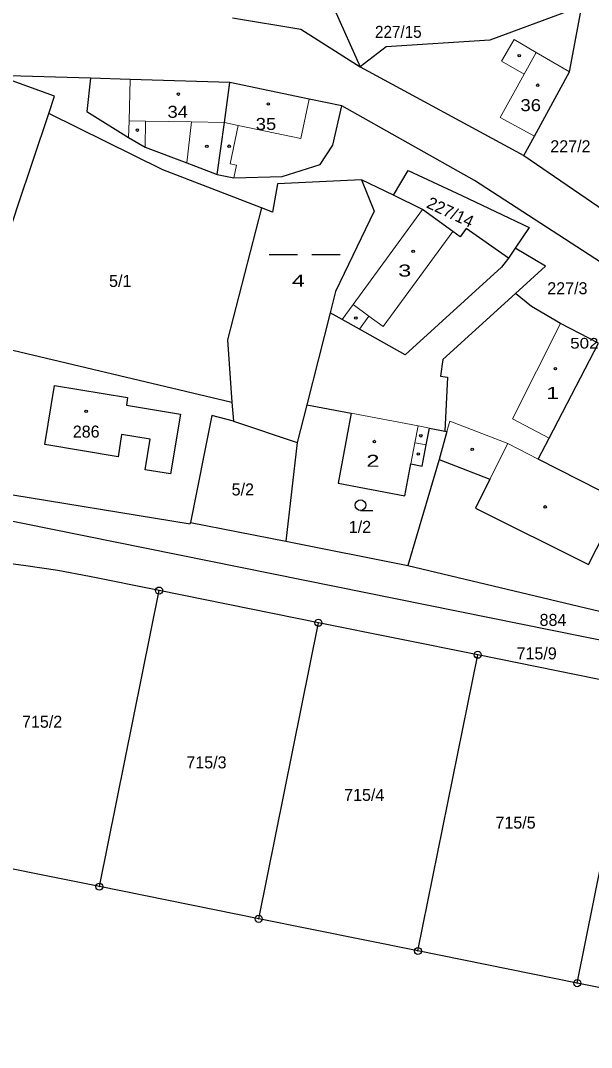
# Model space of a CAD drawing. Extents: x -754445 to -751443, y -1030748 to -1028224.
# Drawn here: x -752439.4 to -752358.5, y -1029289 to -1029143.8 of the extents above; entities that cross this region are included whole.
import ezdxf
from ezdxf.enums import TextEntityAlignment as Align

# ---------------------------------------------------------------- set-up
doc = ezdxf.new("R2010")
doc.units = 0
doc.header["$LTSCALE"] = 0.68
for name, color, linetype, lineweight in [('1', 7, 'Continuous', 25), ('3', 7, 'Continuous', 25), ('4', 7, 'Continuous', 13), ('5', 7, 'Continuous', 25), ('8', 7, 'Continuous', 25)]:
    doc.layers.add(name, color=color, linetype=linetype, lineweight=lineweight)
doc.layers.add('2', color=7, linetype='Continuous')

msp = doc.modelspace()

# ---------------------------------------------------------------- linework, layer by layer
at = {"layer": '1'}
for p, q in [((-752394.9, -1029142.19), (-752391.27, -1029150.29)), ((-752391.27, -1029150.29), (-752368.11, -1029162.86)), ((-752429.48, -1029151.92), (-752442.67, -1029151.52)), ((-752386.59, -1029168.47), (-752384.5, -1029164.98)), ((-752386.59, -1029168.47), (-752391.08, -1029166.28)), ((-752367.36, -1029173.05), (-752369.35, -1029175.98)), ((-752369.35, -1029175.98), (-752370.31, -1029177.39)), ((-752380.1, -1029205.84), (-752384.55, -1029220.85)), ((-752401.79, -1029217.43), (-752384.55, -1029220.85)), ((-752428.2, -1029266.28), (-752419.75, -1029224.4)), ((-752374.65, -1029233.48), (-752397.2, -1029228.95)), ((-752383.11, -1029275.38), (-752374.65, -1029233.48)), ((-752383.11, -1029275.38), (-752405.65, -1029270.83))]:
    msp.add_line(p, q, dxfattribs=at)
for points in [[(-752359.93, -1029141.71), (-752372.95, -1029146.53), (-752387.63, -1029147.48), (-752391.27, -1029150.29)], [(-752368.11, -1029162.86), (-752366.63, -1029160.11), (-752361.66, -1029151.03), (-752359.93, -1029141.71)], [(-752409.35, -1029143.38), (-752399.71, -1029144.99), (-752391.27, -1029150.29)], [(-752435.36, -1029156.92), (-752434.54, -1029154.48), (-752442.67, -1029151.52)], [(-752429.48, -1029151.92), (-752429.99, -1029156.64), (-752424.07, -1029160.29), (-752421.72, -1029161.68), (-752415.83, -1029163.91), (-752411.52, -1029165.52)], [(-752409.75, -1029152.51), (-752423.83, -1029152.09), (-752429.48, -1029151.92)], [(-752411.52, -1029165.52), (-752410.49, -1029158.18), (-752409.75, -1029152.51)], [(-752393.89, -1029155.83), (-752398.51, -1029154.86), (-752409.75, -1029152.51)], [(-752411.52, -1029165.52), (-752409.17, -1029166.02), (-752402.33, -1029165.8), (-752396.95, -1029164.13), (-752395.14, -1029161.41), (-752393.89, -1029155.83)], [(-752352.98, -1029180.72), (-752375.1, -1029166.41), (-752393.89, -1029155.83)], [(-752443.62, -1029181.79), (-752439.77, -1029170.11), (-752435.36, -1029156.92)], [(-752405.25, -1029170.27), (-752419.22, -1029164.86), (-752435.36, -1029156.92)], [(-752368.11, -1029162.86), (-752326.97, -1029190.99), (-752299.74, -1029208.79), (-752283.09, -1029220.36), (-752279.91, -1029225.91), (-752277.84, -1029222.08)], [(-752384.5, -1029164.98), (-752376.92, -1029168.51), (-752367.36, -1029173.05)], [(-752391.08, -1029166.28), (-752402.99, -1029166.86), (-752403.68, -1029170.88), (-752405.25, -1029170.27)], [(-752391.08, -1029166.28), (-752389.29, -1029170.72), (-752394.76, -1029182.11), (-752395.53, -1029185.12)], [(-752370.31, -1029177.39), (-752376.28, -1029173.2), (-752377.14, -1029174.38), (-752378.18, -1029173.62), (-752382.45, -1029170.49), (-752386.59, -1029168.47)], [(-752405.25, -1029170.27), (-752410.08, -1029188.93), (-752409.43, -1029197.73)], [(-752369.31, -1029182.35), (-752365.08, -1029178.51), (-752369.35, -1029175.98)], [(-752370.31, -1029177.39), (-752371.28, -1029178.67), (-752384.93, -1029191.06), (-752391.4, -1029187.43), (-752393.86, -1029186.06), (-752395.53, -1029185.12), (-752398.86, -1029198.13)], [(-752443.62, -1029181.79), (-752446.07, -1029189.09), (-752409.43, -1029197.73)], [(-752369.31, -1029182.35), (-752379.61, -1029191.7), (-752379.9, -1029194.08), (-752378.91, -1029194.19), (-752379.32, -1029201.83)], [(-752357.55, -1029189.41), (-752362.92, -1029186.63), (-752367.06, -1029184.22), (-752369.31, -1029182.35)], [(-752380.1, -1029205.84), (-752372.92, -1029208.62), (-752374.97, -1029212.72), (-752358.98, -1029220.71), (-752354.41, -1029211.76), (-752366.1, -1029205.79), (-752364.55, -1029202.83), (-752357.55, -1029189.41)], [(-752409.43, -1029197.73), (-752409.23, -1029200.41), (-752400.22, -1029203.46)], [(-752398.86, -1029198.13), (-752400.22, -1029203.46), (-752401.79, -1029217.43)], [(-752398.86, -1029198.13), (-752392.56, -1029199.32), (-752394.42, -1029209.19), (-752384.98, -1029210.99), (-752384.12, -1029206.49), (-752382.5, -1029206.79), (-752381.94, -1029203.79), (-752381.49, -1029201.41), (-752379.32, -1029201.83)], [(-752409.23, -1029200.41), (-752412.29, -1029199.62), (-752415.3, -1029214.76)], [(-752379.32, -1029201.83), (-752379.03, -1029201.88), (-752380.1, -1029205.84)], [(-752443.07, -1029210.45), (-752415.37, -1029214.96), (-752415.3, -1029214.76), (-752401.79, -1029217.43)], [(-752443.54, -1029213.99), (-752302.51, -1029242.45), (-752295.92, -1029243.2), (-752288.97, -1029242.91), (-752283.59, -1029241.91)], [(-752419.75, -1029224.4), (-752429.59, -1029222.42), (-752434.08, -1029221.58), (-752438.6, -1029220.89), (-752444.25, -1029220.14)], [(-752384.55, -1029220.85), (-752357.4, -1029227.3), (-752335.7, -1029231.41), (-752320.28, -1029234.11), (-752309.26, -1029236.42)], [(-752405.65, -1029270.83), (-752397.2, -1029228.95), (-752419.75, -1029224.4)], [(-752360.56, -1029279.93), (-752352.11, -1029238.05), (-752374.65, -1029233.48)], [(-752405.65, -1029270.83), (-752428.2, -1029266.28), (-752449.16, -1029262.05)], [(-752315.47, -1029289.03), (-752338.02, -1029284.48), (-752360.56, -1029279.93), (-752383.11, -1029275.38)]]:
    msp.add_lwpolyline(points, dxfattribs=at)
msp.add_lwpolyline([(-752425.53, -1029205.46), (-752435.91, -1029203.74), (-752434.55, -1029195.38), (-752424.2, -1029197.08), (-752424.37, -1029198.18), (-752416.74, -1029199.43), (-752418.15, -1029207.89), (-752421.7, -1029207.32), (-752421.01, -1029202.97), (-752425.05, -1029202.31)], close=True, dxfattribs=at)
at = {"layer": '3'}
for p, q in [((-752404.178, -1029176.86), (-752400.158, -1029176.86)), ((-752398.148, -1029176.86), (-752394.128, -1029176.86)), ((-752391.243, -1029213.07), (-752389.493, -1029213.07))]:
    msp.add_line(p, q, dxfattribs=at)
msp.add_circle((-752391.2429, -1029212.3198), 0.75, dxfattribs=at)
at = {"layer": '4'}
for p, q in [((-752371.27, -1029149.51), (-752369.48, -1029146.46)), ((-752366.4, -1029148.26), (-752369.48, -1029146.46)), ((-752366.4, -1029148.26), (-752368.1, -1029151.36)), ((-752361.66, -1029151.03), (-752366.4, -1029148.26)), ((-752368.1, -1029151.36), (-752371.27, -1029149.51)), ((-752424, -1029157.94), (-752423.83, -1029152.09)), ((-752368.1, -1029151.36), (-752371.45, -1029157.47)), ((-752399.68, -1029160.44), (-752398.51, -1029154.86)), ((-752424.07, -1029160.29), (-752424, -1029157.94)), ((-752421.65, -1029157.98), (-752424, -1029157.94)), ((-752421.72, -1029161.68), (-752421.65, -1029157.98)), ((-752415.15, -1029158.1), (-752421.65, -1029157.98)), ((-752371.45, -1029157.47), (-752366.63, -1029160.11)), ((-752415.15, -1029158.1), (-752415.83, -1029163.91)), ((-752410.49, -1029158.18), (-752415.15, -1029158.1)), ((-752410.49, -1029158.18), (-752408.54, -1029158.59)), ((-752409.68, -1029164.02), (-752408.54, -1029158.59)), ((-752408.54, -1029158.59), (-752399.68, -1029160.44)), ((-752408.79, -1029164.2), (-752409.68, -1029164.02)), ((-752409.17, -1029166.02), (-752408.79, -1029164.2)), ((-752392.29, -1029183.92), (-752382.45, -1029170.49)), ((-752388.02, -1029187.05), (-752378.18, -1029173.62)), ((-752393.86, -1029186.06), (-752392.29, -1029183.92)), ((-752392.29, -1029183.92), (-752390.04, -1029185.57)), ((-752391.4, -1029187.43), (-752390.04, -1029185.57)), ((-752390.04, -1029185.57), (-752388.02, -1029187.05)), ((-752369.75, -1029200.11), (-752362.92, -1029186.63)), ((-752392.56, -1029199.32), (-752383.1, -1029201.11)), ((-752369.75, -1029200.11), (-752364.55, -1029202.83)), ((-752383.1, -1029201.11), (-752383.55, -1029203.49)), ((-752383.1, -1029201.11), (-752381.49, -1029201.41)), ((-752378.62, -1029200.41), (-752379.03, -1029201.88)), ((-752378.62, -1029200.41), (-752370.41, -1029203.59)), ((-752383.55, -1029203.49), (-752384.12, -1029206.49)), ((-752383.55, -1029203.49), (-752381.94, -1029203.79)), ((-752370.41, -1029203.59), (-752372.92, -1029208.62)), ((-752370.41, -1029203.59), (-752366.1, -1029205.79))]:
    msp.add_line(p, q, dxfattribs=at)
at = {"layer": '5'}
for centre in [(-752368.7768, -1029148.7392), (-752366.1568, -1029152.9092), (-752417.0168, -1029154.1692), (-752404.2768, -1029155.5592), (-752422.8168, -1029159.2592), (-752412.9968, -1029161.5492), (-752409.8268, -1029161.5392), (-752383.7868, -1029176.4192), (-752391.9068, -1029185.8492), (-752363.6568, -1029192.9992), (-752430.0768, -1029199.0292), (-752382.6968, -1029202.4993), (-752389.2768, -1029203.3192), (-752375.4268, -1029204.4092), (-752383.0668, -1029205.0693), (-752365.1068, -1029212.5592)]:
    msp.add_circle(centre, 0.175, dxfattribs=at)
at = {"layer": '8'}
for centre, radius in [((-752419.75, -1029224.3999), 0.5), ((-752419.75, -1029224.3999), 0.0303), ((-752397.2, -1029228.9499), 0.5), ((-752397.2, -1029228.9499), 0.0303), ((-752374.65, -1029233.4799), 0.5), ((-752374.65, -1029233.4799), 0.0303), ((-752428.2, -1029266.2799), 0.5), ((-752428.2, -1029266.2799), 0.0303), ((-752405.65, -1029270.8299), 0.5), ((-752405.65, -1029270.8299), 0.0303), ((-752383.11, -1029275.3799), 0.5), ((-752383.11, -1029275.3799), 0.0303), ((-752360.56, -1029279.9299), 0.5), ((-752360.56, -1029279.9299), 0.0303)]:
    msp.add_circle(centre, radius, dxfattribs=at)

# ---------------------------------------------------------------- texts
at = {"layer": '2'}
for s, width, p in [('227/15', 0.95, (-752385.889, -1029146.21)), ('36', 1.15, (-752367.15, -1029156.58)), ('34', 1.15, (-752417.11, -1029157.52)), ('35', 1.15, (-752404.62, -1029159.24)), ('3', 1.45, (-752384.98, -1029179.98)), ('4', 1.45, (-752400.04, -1029181.42)), ('1', 1.45, (-752364.06, -1029197.3)), ('2', 1.45, (-752389.49, -1029206.89))]:
    msp.add_text(s, height=1.7, dxfattribs=dict(at, width=width)).set_placement(p, align=Align.CENTER)
for s, p in [('227/2', (-752361.53, -1029162.4)), ('5/1', (-752425.249, -1029181.45)), ('227/3', (-752361.96, -1029182.48)), ('286', (-752430.069, -1029202.76)), ('5/2', (-752407.899, -1029210.94)), ('1/2', (-752391.319, -1029216.24)), ('884', (-752363.999, -1029229.396))]:
    msp.add_text(s, height=1.7, dxfattribs=at).set_placement(p, align=Align.CENTER)
msp.add_text('227/14', height=1.7, rotation=335, dxfattribs=at).set_placement((-752378.8797, -1029171.6316), align=Align.CENTER)
for s, p in [('715/9', (-752369.15, -1029234.13)), ('715/2', (-752439.15, -1029243.8)), ('715/3', (-752415.89, -1029249.55)), ('715/4', (-752393.56, -1029254.15)), ('715/5', (-752372.14, -1029258.07))]:
    msp.add_text(s, height=1.7, dxfattribs=at).set_placement(p)
at = {"layer": '8', "width": 1.2}
msp.add_text('502', height=1.5, dxfattribs=at).set_placement((-752357.55, -1029190.16), align=Align.RIGHT)

doc.saveas('drawing.dxf')
